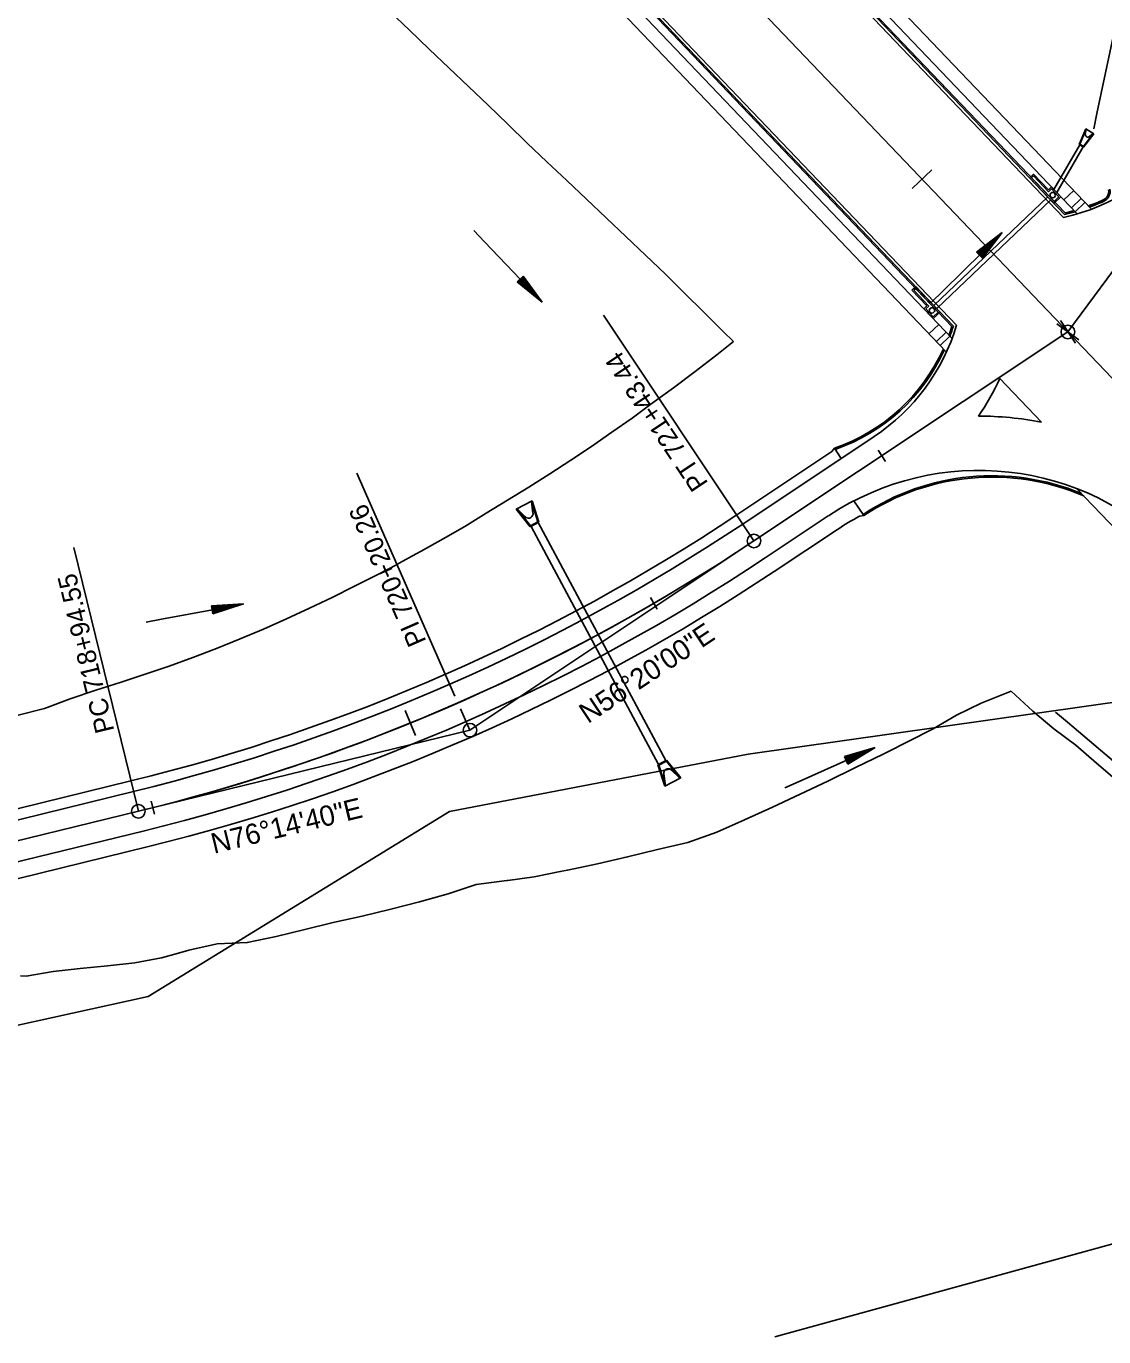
# Model space of a CAD drawing. Extents: x 1300404 to 1323571, y 234004 to 252077.
# Drawn here: x 1310857.5 to 1311254.4, y 240154.2 to 240637.1 of the extents above; entities that cross this region are included whole.
import ezdxf

# ---------------------------------------------------------------- set-up
doc = ezdxf.new("R2010")
doc.units = 0
for name, color, linetype in [('R_Const Limits', 7, 'Continuous'), ('R_Curb', 7, 'Continuous'), ('R_Drop Inlet', 7, 'Continuous'), ('R_FES', 7, 'Continuous'), ('R_Flooplain', 7, 'Continuous'), ('R_Flow Arrows', 7, 'Continuous'), ('R_Horz Alg Annot', 7, 'Continuous'), ('R_Horz Alg Annot Leader', 7, 'Continuous'), ('R_Horz Alg Major Ticks', 7, 'Continuous'), ('R_Horz Alg Minor Ticks', 7, 'Continuous'), ('R_Horz Alg Tangents', 7, 'Continuous'), ('R_Horz Alg Tangents Text', 7, 'Continuous'), ('R_Lane Edge', 7, 'Continuous'), ('R_Pipe Culvert', 7, 'Continuous'), ('R_Proposed', 7, 'Continuous'), ('R_Shoulder', 7, 'Continuous'), ('R_Sidewalk Edge', 7, 'Continuous')]:
    doc.layers.add(name, color=color, linetype=linetype)

msp = doc.modelspace()

# ---------------------------------------------------------------- linework, layer by layer
at = {"layer": 'R_Const Limits'}
for points in [[(1311118.05, 240520.86), (1311114.24, 240524.63), (1311107.14, 240531.68), (1311100.03, 240538.72), (1311092.93, 240545.76), (1311085.66, 240552.65), (1311078.41, 240559.55), (1311071.16, 240566.46), (1311063.88, 240573.33), (1311056.6, 240580.21), (1311049.31, 240587.08), (1311042.09, 240594.01), (1311034.89, 240600.96), (1311027.69, 240607.92), (1311020.45, 240614.83), (1311013.19, 240621.72), (1311005.93, 240628.61), (1310998.7, 240635.54), (1310991.49, 240642.48)], [(1311118.05, 240520.86), (1311114.24, 240524.63), (1311107.14, 240531.68), (1311100.03, 240538.72), (1311092.93, 240545.76), (1311085.66, 240552.65), (1311078.41, 240559.55), (1311071.16, 240566.46), (1311063.88, 240573.33), (1311056.6, 240580.21), (1311049.31, 240587.08), (1311042.09, 240594.01), (1311034.89, 240600.96), (1311027.69, 240607.92), (1311020.45, 240614.83), (1311013.19, 240621.72), (1311005.93, 240628.61), (1310998.7, 240635.54), (1310991.49, 240642.48)], [(1310854.61, 240383.25), (1310864.32, 240385.64), (1310873.73, 240389.27), (1310883.23, 240392.49), (1310892.46, 240395.34), (1310901.33, 240398.3), (1310910.16, 240401.35), (1310918.93, 240404.52), (1310927.66, 240407.82), (1310936.29, 240411.33), (1310944.88, 240414.94), (1310953.39, 240418.69), (1310961.82, 240422.61), (1310970.21, 240426.58), (1310978.51, 240430.73), (1310986.77, 240434.92), (1310987.08, 240435.08), (1310994.15, 240438.76), (1310994.96, 240439.21), (1311001.12, 240442.66), (1311003.05, 240443.71), (1311011.12, 240448.19), (1311019.11, 240452.78), (1311026.96, 240457.62), (1311034.79, 240462.45), (1311042.65, 240467.2), (1311050.4, 240472.11), (1311058.07, 240477.13), (1311065.7, 240482.19), (1311073.21, 240487.44), (1311080.72, 240492.65), (1311088.03, 240498.14), (1311095.91, 240503.8), (1311103.87, 240509.89), (1311111.84, 240515.97), (1311118.05, 240520.86)], [(1310854.61, 240383.25), (1310864.32, 240385.64), (1310873.73, 240389.27), (1310883.23, 240392.49), (1310892.46, 240395.34), (1310901.33, 240398.3), (1310910.16, 240401.35), (1310918.93, 240404.52), (1310927.66, 240407.82), (1310936.29, 240411.33), (1310944.88, 240414.94), (1310953.39, 240418.69), (1310961.82, 240422.61), (1310970.21, 240426.58), (1310978.51, 240430.73), (1310986.77, 240434.92), (1310987.08, 240435.08), (1310994.15, 240438.76), (1310994.96, 240439.21), (1311001.12, 240442.66), (1311003.05, 240443.71), (1311011.12, 240448.19), (1311019.11, 240452.78), (1311026.96, 240457.62), (1311034.79, 240462.45), (1311042.65, 240467.2), (1311050.4, 240472.11), (1311058.07, 240477.13), (1311065.7, 240482.19), (1311073.21, 240487.44), (1311080.72, 240492.65), (1311088.03, 240498.14), (1311095.91, 240503.8), (1311103.87, 240509.89), (1311111.84, 240515.97), (1311118.05, 240520.86)], [(1311220.24, 240392.06), (1311209.31, 240387.67), (1311200.21, 240383.29), (1311191.57, 240378.22), (1311182.58, 240373.69), (1311174.82, 240369.77), (1311173.2, 240368.93), (1311163, 240363.94), (1311152.83, 240358.97), (1311142.64, 240354.1), (1311132.41, 240349.35), (1311122.14, 240344.74), (1311111.86, 240340.2), (1311101.27, 240336.31), (1311090.07, 240333.71), (1311079, 240331.03), (1311067.94, 240328.47), (1311056.84, 240326.16), (1311054.22, 240325.6), (1311045.79, 240323.94), (1311044.68, 240323.73), (1311034.97, 240322.38), (1311034.54, 240322.32), (1311023.31, 240320.92), (1311012.98, 240317.41), (1311002.44, 240314.5), (1310991.85, 240311.81), (1310981.25, 240309.25), (1310970.63, 240306.83), (1310960.1, 240304.23), (1310949.57, 240301.71), (1310938.97, 240299.48), (1310927.91, 240299.02), (1310917.42, 240296.65), (1310913.68, 240295.53), (1310907.38, 240293.85), (1310897.54, 240291.99), (1310887.51, 240290.92), (1310877.46, 240289.92), (1310867.44, 240288.78), (1310857.54, 240287.15), (1310855.47, 240287.17)], [(1311259.34, 240359), (1311251.75, 240365.58), (1311244.16, 240372.16), (1311236.07, 240378.26), (1311228.33, 240384.69), (1311220.24, 240392.06)]]:
    msp.add_lwpolyline(points, dxfattribs=at)
at = {"layer": 'R_Curb'}
for p, q in [((1311065.94, 240750.04), (1311239.97, 240567.73)), ((1311067.92, 240748.69), (1311240.13, 240568.28)), ((1311008.13, 240726.61), (1311199.03, 240526.61)), ((1311009.39, 240724.57), (1311198.47, 240526.48))]:
    msp.add_line(p, q, dxfattribs=at)
for centre, radius, start, end in [((1311223.73, 240639.92), 73.5, 289.9134, 294.4888), ((1311223.73, 240639.92), 74, 290.0836, 294.4888), ((1311252.75, 240576.22), 3.5, 294.4888, 9.2552), ((1311252.75, 240576.22), 4, 294.4888, 11.5909), ((1311223.73, 240639.92), 74, 282.6731, 285.7851), ((1311223.73, 240639.92), 73.5, 282.8934, 285.5787), ((1311128.3, 240548.35), 73.5, 340.0439, 342.6854), ((1311128.3, 240548.35), 74, 339.8521, 342.9136), ((1311133.01, 240546.22), 68.33, 288.9768, 335.7803), ((1311133.01, 240546.22), 68.83, 289.0859, 335.611), ((1311213.26, 240385.21), 86.24, 67.583, 123.421), ((1311213.26, 240385.21), 85.74, 66.8176, 123.4196)]:
    msp.add_arc(centre, radius, start, end, dxfattribs=at)
at = {"layer": 'R_Drop Inlet'}
for p, q in [((1311228.54, 240582.59), (1311227.1, 240581.21)), ((1311228.54, 240582.59), (1311227.1, 240581.21)), ((1311234.07, 240576.8), (1311228.54, 240582.59)), ((1311234.07, 240576.8), (1311228.54, 240582.59)), ((1311236.07, 240571.8), (1311227.1, 240581.21)), ((1311236.07, 240571.8), (1311227.1, 240581.21)), ((1311228.53, 240581.88), (1311227.8, 240581.19)), ((1311228.53, 240581.88), (1311227.8, 240581.19)), ((1311236.09, 240572.51), (1311227.8, 240581.19)), ((1311236.09, 240572.51), (1311227.8, 240581.19)), ((1311234.05, 240576.09), (1311228.53, 240581.88)), ((1311234.05, 240576.09), (1311228.53, 240581.88)), ((1311235.15, 240577.84), (1311234.07, 240576.8)), ((1311235.15, 240577.84), (1311234.07, 240576.8)), ((1311238.61, 240574.22), (1311235.15, 240577.84)), ((1311238.61, 240574.22), (1311235.15, 240577.84)), ((1311235.14, 240577.13), (1311234.05, 240576.09)), ((1311235.14, 240577.13), (1311234.05, 240576.09)), ((1311237.9, 240574.24), (1311235.14, 240577.13)), ((1311237.9, 240574.24), (1311235.14, 240577.13)), ((1311238.61, 240574.22), (1311236.07, 240571.8)), ((1311238.61, 240574.22), (1311236.07, 240571.8)), ((1311237.9, 240574.24), (1311236.09, 240572.51)), ((1311237.9, 240574.24), (1311236.09, 240572.51)), ((1311183.7, 240539.78), (1311185.14, 240541.16)), ((1311183.7, 240539.78), (1311185.14, 240541.16)), ((1311189.22, 240533.99), (1311183.7, 240539.78)), ((1311189.22, 240533.99), (1311183.7, 240539.78)), ((1311184.4, 240539.76), (1311185.13, 240540.45)), ((1311184.4, 240539.76), (1311185.13, 240540.45)), ((1311189.93, 240533.98), (1311184.4, 240539.76)), ((1311189.93, 240533.98), (1311184.4, 240539.76)), ((1311193.41, 240531.77), (1311185.13, 240540.45)), ((1311193.41, 240531.77), (1311185.13, 240540.45)), ((1311194.12, 240531.76), (1311185.14, 240541.16)), ((1311194.12, 240531.76), (1311185.14, 240541.16)), ((1311188.13, 240532.96), (1311189.22, 240533.99)), ((1311188.13, 240532.96), (1311189.22, 240533.99)), ((1311188.84, 240532.94), (1311189.93, 240533.98)), ((1311188.84, 240532.94), (1311189.93, 240533.98)), ((1311191.59, 240529.34), (1311188.13, 240532.96)), ((1311191.59, 240529.34), (1311188.13, 240532.96)), ((1311191.6, 240530.05), (1311188.84, 240532.94)), ((1311191.6, 240530.05), (1311188.84, 240532.94)), ((1311191.59, 240529.34), (1311194.12, 240531.76)), ((1311191.59, 240529.34), (1311194.12, 240531.76)), ((1311191.6, 240530.05), (1311193.41, 240531.77)), ((1311191.6, 240530.05), (1311193.41, 240531.77))]:
    msp.add_line(p, q, dxfattribs=at)
for centre in [(1311235.61, 240574.82), (1311235.61, 240574.82), (1311191.13, 240532.36), (1311191.13, 240532.36)]:
    msp.add_circle(centre, 1, dxfattribs=at)
at = {"layer": 'R_FES'}
for p, q in [((1311245.37, 240593.52), (1311247.74, 240599.21)), ((1311245.61, 240593.56), (1311247.92, 240599.1)), ((1311246.92, 240592.75), (1311250.53, 240597.47)), ((1311246.99, 240592.51), (1311250.71, 240597.36)), ((1311247.61, 240597.31), (1311247.74, 240599.21)), ((1311247.92, 240599.1), (1311247.61, 240597.31)), ((1311247.74, 240599.21), (1311250.71, 240597.36)), ((1311249.2, 240596.4), (1311250.53, 240597.47)), ((1311250.71, 240597.36), (1311249.2, 240596.4)), ((1311245.61, 240593.56), (1311245.37, 240593.52)), ((1311245.37, 240593.52), (1311246.99, 240592.51)), ((1311245.61, 240593.56), (1311246.92, 240592.75)), ((1311246.92, 240592.75), (1311246.99, 240592.51)), ((1311038, 240459.11), (1311043.88, 240462.26)), ((1311044.19, 240457.72), (1311043.58, 240462.1)), ((1311046.01, 240454.5), (1311043.58, 240462.1)), ((1311046.4, 240454.37), (1311043.88, 240462.26)), ((1311043.88, 240462.26), (1311044.19, 240457.72)), ((1311043.17, 240452.64), (1311038, 240459.11)), ((1311041.59, 240456.11), (1311038, 240459.11)), ((1311038.3, 240459.27), (1311041.59, 240456.11)), ((1311043.29, 240453.03), (1311038.3, 240459.27)), ((1311046.4, 240454.37), (1311043.17, 240452.64)), ((1311043.29, 240453.03), (1311043.17, 240452.64)), ((1311046.01, 240454.5), (1311043.29, 240453.03)), ((1311046.01, 240454.5), (1311046.4, 240454.37)), ((1311090.18, 240364.94), (1311093.41, 240366.68)), ((1311090.18, 240364.94), (1311092.7, 240357.06)), ((1311090.57, 240364.82), (1311090.18, 240364.94)), ((1311090.57, 240364.82), (1311093.3, 240366.28)), ((1311093.3, 240366.28), (1311093.41, 240366.68)), ((1311093.3, 240366.28), (1311098.28, 240360.05)), ((1311093.41, 240366.68), (1311098.58, 240360.21)), ((1311090.57, 240364.82), (1311093, 240357.22)), ((1311092.39, 240361.6), (1311093, 240357.22)), ((1311092.7, 240357.06), (1311092.39, 240361.6)), ((1311098.58, 240360.21), (1311092.7, 240357.06)), ((1311094.99, 240363.2), (1311098.58, 240360.21)), ((1311098.28, 240360.05), (1311094.99, 240363.2))]:
    msp.add_line(p, q, dxfattribs=at)
for centre, radius, start, end in [((1311248.6, 240597.2), 1, 173.2568, 306.7875), ((1311042.55, 240457.48), 1.67, 234.888, 8.4187), ((1311094.04, 240361.84), 1.67, 54.888, 188.4187)]:
    msp.add_arc(centre, radius, start, end, dxfattribs=at)
at = {"layer": 'R_Flooplain'}
for p, q in [((1311274.47, 240390.28), (1311123.39, 240368.86)), ((1311123.39, 240368.86), (1311013.46, 240347.78)), ((1311013.46, 240347.78), (1310902.4, 240279.58)), ((1310902.4, 240279.58), (1310781.31, 240253.01)), ((1311133.26, 240154.22), (1311385.94, 240223.76))]:
    msp.add_line(p, q, dxfattribs=at)
at = {"layer": 'R_Flow Arrows'}
for p, q in [((1311207.56, 240553.8), (1311216.94, 240561.03)), ((1311209.71, 240551.65), (1311216.94, 240561.03)), ((1311207.56, 240553.8), (1311209.71, 240551.65)), ((1311040.55, 240544.96), (1311038.36, 240542.84)), ((1311040.55, 240544.96), (1311047.62, 240535.45)), ((1311038.36, 240542.84), (1311047.62, 240535.45)), ((1310925.73, 240423.54), (1310937.56, 240424.31)), ((1310925.73, 240423.54), (1310926.32, 240420.55)), ((1310926.32, 240420.55), (1310937.56, 240424.31)), ((1311158.9, 240367.97), (1311170.24, 240371.38)), ((1311160.14, 240365.2), (1311170.24, 240371.38)), ((1311158.9, 240367.97), (1311160.14, 240365.2))]:
    msp.add_line(p, q, dxfattribs=at)
for points in [[(1311250.72, 240599.22), (1311251.9, 240604.86), (1311258.26, 240634.92)], [(1311022.41, 240561.84), (1311026.39, 240557.66), (1311047.51, 240535.35)], [(1311190.98, 240535.38), (1311195.09, 240539.43), (1311217.04, 240560.92)], [(1311208.2, 240553.15), (1311212.6, 240557.55), (1311213.19, 240558.14)], [(1311208.42, 240552.94), (1311212.81, 240557.33), (1311215.07, 240559.58)], [(1311208.85, 240552.51), (1311213.24, 240556.9), (1311215.5, 240559.15)], [(1311207.77, 240553.58), (1311209.43, 240555.24)], [(1311207.99, 240553.37), (1311211.31, 240556.69)], [(1311209.06, 240552.29), (1311213.46, 240556.69), (1311214.05, 240557.27)], [(1311209.28, 240552.08), (1311212.6, 240555.4)], [(1311209.49, 240551.86), (1311211.15, 240553.52)], [(1311039.23, 240543.69), (1311043.55, 240539.22), (1311045.76, 240536.92)], [(1311039.67, 240544.11), (1311043.99, 240539.64), (1311046.2, 240537.34)], [(1311039.89, 240544.32), (1311044.21, 240539.85), (1311044.79, 240539.25)], [(1311040.11, 240544.53), (1311043.37, 240541.15)], [(1311040.33, 240544.74), (1311041.96, 240543.05)], [(1311038.58, 240543.05), (1311040.21, 240541.36)], [(1311038.8, 240543.26), (1311042.06, 240539.88)], [(1311039.02, 240543.48), (1311043.34, 240539.01), (1311043.91, 240538.41)], [(1310901.71, 240417.48), (1310907.38, 240418.55), (1310937.58, 240424.17)], [(1310925.79, 240423.24), (1310928.1, 240423.69)], [(1310925.85, 240422.94), (1310930.46, 240423.85)], [(1310925.91, 240422.64), (1310932.01, 240423.84), (1310932.83, 240424)], [(1310925.97, 240422.34), (1310932.07, 240423.54), (1310935.19, 240424.15)], [(1310926.09, 240421.75), (1310932.19, 240422.95), (1310935.31, 240423.55)], [(1310926.15, 240421.45), (1310932.25, 240422.65), (1310933.06, 240422.81)], [(1310926.2, 240421.15), (1310930.82, 240422.06)], [(1310926.26, 240420.85), (1310928.57, 240421.3)], [(1311236.62, 240384.34), (1311241.03, 240380.63), (1311264.46, 240360.75)], [(1311136.94, 240356.46), (1311142.2, 240358.84), (1311170.24, 240371.38)], [(1311159.27, 240367.14), (1311164.95, 240369.68), (1311165.71, 240370.02)], [(1311159.39, 240366.86), (1311165.07, 240369.4), (1311167.98, 240370.69)], [(1311159.64, 240366.31), (1311165.32, 240368.85), (1311168.23, 240370.14)], [(1311159.02, 240367.7), (1311161.17, 240368.66)], [(1311159.15, 240367.42), (1311163.44, 240369.34)], [(1311159.77, 240366.03), (1311165.44, 240368.57), (1311166.2, 240368.91)], [(1311159.89, 240365.75), (1311164.18, 240367.67)], [(1311160.02, 240365.48), (1311162.16, 240366.43)]]:
    msp.add_lwpolyline(points, dxfattribs=at)
at = {"layer": 'R_Horz Alg Annot Leader'}
for points in [[(1311125.58, 240447.42), (1311070.15, 240530.65)], [(1311125.58, 240447.42), (1311070.15, 240530.65)], [(1311015.46, 240390.25), (1310979.37, 240472.41)], [(1311015.46, 240390.25), (1310979.37, 240472.41)], [(1310898.85, 240347.84), (1310875.07, 240444.97)], [(1310898.85, 240347.84), (1310875.07, 240444.97)], [(1311020.96, 240377.73), (1311017.54, 240385.52)], [(1311020.96, 240377.73), (1311017.54, 240385.52)]]:
    msp.add_lwpolyline(points, dxfattribs=at)
at = {"layer": 'R_Horz Alg Major Ticks'}
for points in [[(1311191.09, 240584.17), (1311183.86, 240577.26)], [(1311191.09, 240584.17), (1311183.86, 240577.26)], [(1311237.17, 240527.39), (1311245.23, 240521.47)], [(1311237.17, 240527.39), (1311245.23, 240521.47)], [(1311237.17, 240527.39), (1311245.23, 240521.47)], [(1311237.17, 240527.39), (1311245.23, 240521.47)], [(1311238.43, 240528.59), (1311243.97, 240520.27)], [(1311238.43, 240528.59), (1311243.97, 240520.27)], [(1310997.17, 240384.98), (1311000.95, 240375.72)], [(1310997.17, 240384.98), (1311000.95, 240375.72)]]:
    msp.add_lwpolyline(points, dxfattribs=at)
at = {"layer": 'R_Horz Alg Minor Ticks'}
for points in [[(1311171.27, 240480.86), (1311174.04, 240476.69)], [(1311171.27, 240480.86), (1311174.04, 240476.69)], [(1311087.46, 240426.61), (1311089.98, 240422.29)], [(1311087.46, 240426.61), (1311089.98, 240422.29)], [(1310903.52, 240351.58), (1310904.75, 240346.73)], [(1310903.52, 240351.58), (1310904.75, 240346.73)]]:
    msp.add_lwpolyline(points, dxfattribs=at)
at = {"layer": 'R_Horz Alg Tangents'}
for p, q in [((1311020.96, 240377.73), (1311125.58, 240447.42)), ((1311020.96, 240377.73), (1311125.58, 240447.42)), ((1310898.85, 240347.84), (1311020.96, 240377.73)), ((1310898.85, 240347.84), (1311020.96, 240377.73))]:
    msp.add_line(p, q, dxfattribs=at)
at = {"layer": 'R_Lane Edge'}
for p, q in [((1310907.03, 240915.08), (1311239.63, 240566.63)), ((1310864.83, 240878.18), (1311200.16, 240526.88)), ((1311216.15, 240507.23), (1311231.47, 240491.18)), ((1311121.43, 240453.66), (1311169.87, 240485.93)), ((1311155.23, 240481.6), (1311157.73, 240477.84)), ((1311166.04, 240456.78), (1311162.41, 240462.22)), ((1311129.74, 240441.18), (1311152.96, 240456.64)), ((1310159.85, 240174.65), (1310897.07, 240355.12)), ((1310163.42, 240160.08), (1310900.63, 240340.55))]:
    msp.add_line(p, q, dxfattribs=at)
for centre, radius, start, end in [((1311223.73, 240639.92), 75, 282.2398, 323.6667), ((1311128.3, 240548.35), 75, 303.6667, 343.3624), ((1311128.3, 240548.35), 97, 325.5032, 334.9154), ((1311208.4, 240373.42), 120, 78.9142, 90.0747), ((1311208.4, 240373.42), 100, 43.6667, 123.6667), ((1310728.55, 241043.5), 708.7, 283.75562, 303.66667), ((1310728.55, 241043.5), 723.7, 283.75562, 303.66667)]:
    msp.add_arc(centre, radius, start, end, dxfattribs=at)
at = {"layer": 'R_Pipe Culvert'}
for p, q in [((1311235.99, 240576.96), (1311245.54, 240593.41)), ((1311237.07, 240575.83), (1311246.82, 240592.62)), ((1311191.87, 240534.11), (1311233.83, 240574.15)), ((1311191.87, 240534.11), (1311233.83, 240574.15)), ((1311192.91, 240533.02), (1311234.87, 240573.07)), ((1311192.91, 240533.02), (1311234.87, 240573.07)), ((1311090.47, 240365.1), (1311043.47, 240452.8)), ((1311093.12, 240366.52), (1311046.11, 240454.22))]:
    msp.add_line(p, q, dxfattribs=at)
at = {"layer": 'R_Proposed'}
for p, q in [((1310151.78, 241665.77), (1311952.58, 239779.15)), ((1310151.78, 241665.77), (1311952.58, 239779.15)), ((1310165.59, 241651.3), (1311952.63, 239779.09)), ((1310165.59, 241651.3), (1311952.63, 239779.09)), ((1310165.59, 241651.3), (1311952.63, 239779.09)), ((1310165.59, 241651.3), (1311952.63, 239779.09)), ((1311241.2, 240524.43), (1311356.89, 240681.72)), ((1311241.2, 240524.43), (1311356.89, 240681.72)), ((1311125.58, 240447.42), (1311241.2, 240524.43)), ((1311125.58, 240447.42), (1311241.2, 240524.43)), ((1311125.58, 240447.42), (1311241.2, 240524.43)), ((1311125.58, 240447.42), (1311241.2, 240524.43)), ((1311125.58, 240447.42), (1311241.2, 240524.43)), ((1311125.58, 240447.42), (1311241.2, 240524.43)), ((1310161.63, 240167.37), (1310898.85, 240347.84)), ((1310161.63, 240167.37), (1310898.85, 240347.84)), ((1310161.63, 240167.37), (1310898.85, 240347.84)), ((1310161.63, 240167.37), (1310898.85, 240347.84))]:
    msp.add_line(p, q, dxfattribs=at)
for centre in [(1311241.2, 240524.43), (1311241.2, 240524.43), (1311241.2, 240524.43), (1311241.2, 240524.43), (1311125.58, 240447.42), (1311125.58, 240447.42), (1311020.96, 240377.73), (1311020.96, 240377.73), (1310898.85, 240347.84), (1310898.85, 240347.84)]:
    msp.add_circle(centre, 2.5, dxfattribs=at)
for start in [283.75562, 283.75562, 284.21185, 284.21185, 284.21185, 284.21185]:
    msp.add_arc((1310728.55, 241043.5), 716.2, start, 303.66667, dxfattribs=at)
at = {"layer": 'R_Shoulder'}
for p, q in [((1311154.26, 240480.34), (1311155.23, 240481.6)), ((1311119.21, 240456.99), (1311154.26, 240480.34)), ((1311164.43, 240456.5), (1311166.04, 240456.78)), ((1311133.07, 240436.19), (1311156.29, 240451.65)), ((1310158.9, 240178.54), (1310896.12, 240359.01)), ((1310164.84, 240154.25), (1310902.06, 240334.73))]:
    msp.add_line(p, q, dxfattribs=at)
for centre, radius, start, end in [((1310728.55, 241043.5), 704.7, 283.75562, 303.66667), ((1311208.4, 240373.42), 94, 117.8861, 123.6667), ((1310728.55, 241043.5), 729.7, 283.75562, 303.66667)]:
    msp.add_arc(centre, radius, start, end, dxfattribs=at)
at = {"layer": 'R_Sidewalk Edge'}
for p, q in [((1310928.27, 240906.59), (1311249.89, 240569.63)), ((1310928.1, 240899.52), (1311244.64, 240567.9)), ((1310871.88, 240857.04), (1311196.44, 240517.02)), ((1310878.95, 240856.88), (1311198.54, 240522.06)), ((1311239.72, 240573.05), (1311243.34, 240576.51)), ((1311242.48, 240570.16), (1311246.1, 240573.61)), ((1311243.86, 240568.71), (1311247.48, 240572.17)), ((1311190.01, 240523.75), (1311193.63, 240527.2)), ((1311192.77, 240520.86), (1311196.39, 240524.31)), ((1311194.15, 240519.41), (1311197.77, 240522.86)), ((1311244.49, 240466.68), (1311925.45, 239753.26))]:
    msp.add_line(p, q, dxfattribs=at)

# ---------------------------------------------------------------- texts
at = {"layer": 'R_Horz Alg Annot'}
for s, rotation, p in [('PT 721+43.44', 123.6667, (1311108.92, 240468.68)), ('PT 721+43.44', 123.6667, (1311108.92, 240468.68)), ('PI 720+20.26', 113.7111, (1311005.04, 240410.43)), ('PI 720+20.26', 113.7111, (1311005.04, 240410.43)), ('PC 718+94.55', 103.7556, (1310890.03, 240377.58)), ('PC 718+94.55', 103.7556, (1310890.03, 240377.58))]:
    msp.add_text(s, height=7, rotation=rotation, dxfattribs=at).set_placement(p)
at = {"layer": 'R_Horz Alg Tangents Text'}
for s, rotation, p in [('N56%%d20\'00"E', 33.6667, (1311064.43, 240379.92)), ('N56%%d20\'00"E', 33.6667, (1311064.43, 240379.92)), ('N76%%d14\'40"E', 13.7556, (1310926.67, 240332.17)), ('N76%%d14\'40"E', 13.7556, (1310926.67, 240332.17))]:
    msp.add_text(s, height=7.5, rotation=rotation, dxfattribs=at).set_placement(p)

doc.saveas('drawing.dxf')
